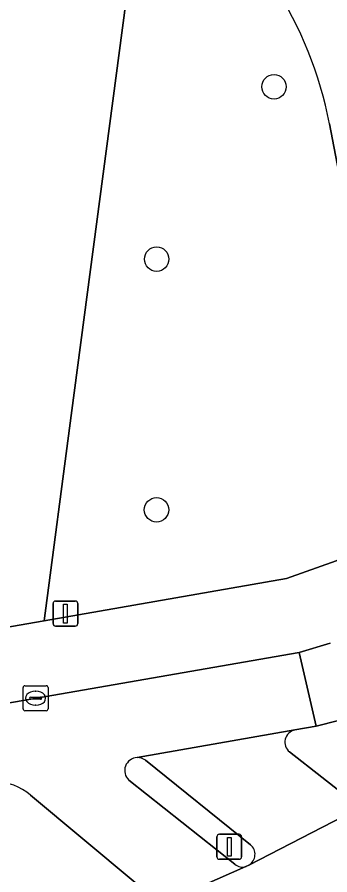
# Model space of a CAD drawing. Extents: x 159674 to 160531, y 382172 to 382904.
# Drawn here: x 160104.06 to 160116.58, y 382231.62 to 382265.94 of the extents above; entities that cross this region are included whole.
import ezdxf

# ---------------------------------------------------------------- set-up
doc = ezdxf.new("R2010")
doc.units = 0
for name, color, linetype in [('IMGEO_Berm_groen', 7, 'Continuous'), ('IMGEO_Boom', 7, 'Continuous'), ('IMGEO_Fietspad_gesloten', 7, 'Continuous'), ('IMGEO_Groenvoorziening', 7, 'Continuous'), ('IMGEO_Kolk', 7, 'Continuous'), ('IMGEO_Lichtmast', 7, 'Continuous'), ('IMGEO_Rijbaan_lokaal_open', 7, 'Continuous'), ('IMGEO_Rijbaan_regionaal_gesloten', 7, 'Continuous'), ('IMGEO_Verkeerseiland_open', 7, 'Continuous'), ('IMGEO_Verkeersregelinstallatiepaal', 7, 'Continuous'), ('IMGEO_Voetpad_open', 7, 'Continuous')]:
    doc.layers.add(name, color=color, linetype=linetype)

msp = doc.modelspace()

# ---------------------------------------------------------------- linework, layer by layer
at = {"layer": 'IMGEO_Berm_groen'}
for points in [[(160117.764, 382238.012), (160116.033, 382237.564), (160115.177, 382237.414)], [(160114.965, 382236.537), (160117.554, 382234.514)], [(160108.79, 382231.309), (160104.602, 382234.801)]]:
    msp.add_lwpolyline(points, dxfattribs=at)
for centre, radius, start, end in [((160115.279, 382236.925), 0.499, 101.8262, 230.9946), ((160103.113, 382233.058), 2.293, 49.4978, 88.8956)]:
    msp.add_arc(centre, radius, start, end, dxfattribs=at)
at = {"layer": 'IMGEO_Boom'}
for centre in [(160114.344, 382263.15), (160109.648, 382256.254), (160109.642, 382246.224)]:
    msp.add_circle(centre, 0.489, dxfattribs=at)
at = {"layer": 'IMGEO_Fietspad_gesloten'}
for points in [[(160116.597, 382240.893), (160115.349, 382240.52), (160116.033, 382237.564), (160117.764, 382238.012)], [(160108.868, 382236.309), (160115.177, 382237.414), (160116.033, 382237.564), (160115.349, 382240.52), (160067.087, 382232.129)], [(160112.782, 382232.041), (160108.535, 382235.411)], [(160104.602, 382234.801), (160108.79, 382231.309)], [(160109.207, 382230.175), (160113.223, 382231.953)]]:
    msp.add_lwpolyline(points, dxfattribs=at)
for centre, radius, start, end in [((160108.885, 382235.792), 0.517, 91.8806, 227.4274), ((160103.113, 382233.058), 2.293, 49.4978, 88.8956), ((160113.076, 382232.365), 0.437, 227.7571, 289.673)]:
    msp.add_arc(centre, radius, start, end, dxfattribs=at)
at = {"layer": 'IMGEO_Groenvoorziening'}
for points in [[(160067.688, 382235.292), (160105.142, 382241.788), (160106.23, 382250), (160109.176, 382272.273), (160105.327, 382275.04), (160104.517, 382274.01), (160075.37, 382280.425), (160072.654, 382280.295), (160071.119, 382282.18), (160070.827, 382282.027), (160069.084, 382281.094), (160073.22, 382273.339), (160073.408, 382270.787), (160066.015, 382266.781), (160064.524, 382269.606), (160070.744, 382272.909), (160069.073, 382276.104), (160066.433, 382274.656), (160064.282, 382278.525), (160052.678, 382272.316), (160035.422, 382263.138)], [(160110.209, 382271.531), (160109.176, 382272.273), (160106.23, 382250), (160105.142, 382241.788), (160114.84, 382243.47), (160116.826, 382244.186), (160117.129, 382244.315), (160117.358, 382244.416), (160117.586, 382244.52), (160118.039, 382244.736), (160118.283, 382244.852)], [(160117.114, 382258.808), (160116.56, 382261.668)]]:
    msp.add_lwpolyline(points, dxfattribs=at)
msp.add_arc((160101.147, 382258.72), 15.692, 10.8293, 54.7275, dxfattribs=at)
at = {"layer": 'IMGEO_Kolk'}
for p, q in [((160104.304, 382238.261), (160104.304, 382239.113)), ((160104.379, 382239.187), (160105.231, 382239.187)), ((160105.305, 382239.113), (160105.305, 382238.261)), ((160104.792, 382238.967), (160104.817, 382238.967)), ((160104.563, 382238.681), (160104.563, 382238.693)), ((160105.001, 382238.644), (160104.603, 382238.644)), ((160104.606, 382238.73), (160105.004, 382238.73)), ((160104.815, 382238.407), (160104.79, 382238.407)), ((160105.047, 382238.693), (160105.047, 382238.681)), ((160105.231, 382238.187), (160104.379, 382238.187))]:
    msp.add_line(p, q, dxfattribs=at)
for points in [[(160104.304, 382238.261), (160104.304, 382239.113)], [(160104.379, 382239.187), (160105.231, 382239.187)], [(160105.305, 382239.113), (160105.305, 382238.261)], [(160105.231, 382238.187), (160104.379, 382238.187)]]:
    msp.add_lwpolyline(points, dxfattribs=at)
for centre, radius, start, end in [((160104.381, 382239.111), 0.0765, 91.552, 178.448), ((160104.381, 382239.111), 0.0765, 91.552, 178.448), ((160105.229, 382239.111), 0.0765, 1.552, 88.448), ((160105.229, 382239.111), 0.0765, 1.552, 88.448), ((160104.603, 382238.69), 0.0403, 85.8775, 175.7526), ((160104.6, 382238.68), 0.0366, 178.938, 274.7102), ((160105.004, 382238.687), 0.043, 264.8664, 352.4533), ((160105.008, 382238.692), 0.0386, 1.7309, 96.639), ((160104.381, 382238.263), 0.0765, 181.552, 268.448), ((160104.381, 382238.263), 0.0765, 181.552, 268.448), ((160105.229, 382238.263), 0.0765, 271.552, 358.448), ((160105.229, 382238.263), 0.0765, 271.552, 358.448)]:
    msp.add_arc(centre, radius, start, end, dxfattribs=at)
for centre, major_axis, ratio, start_param, end_param in [((160104.791, 382238.687), (-0.387, 0.002), 0.722429, 4.712389, 7.853982), ((160104.816, 382238.687), (-0.39, 0.002), 0.717154, 1.570796, 4.712389)]:
    msp.add_ellipse(centre, major_axis=major_axis, ratio=ratio, start_param=start_param, end_param=end_param, dxfattribs=at)
at = {"layer": 'IMGEO_Lichtmast'}
for p, q in [((160105.602, 382242.57), (160106.392, 382242.57)), ((160106.392, 382242.57), (160105.602, 382242.57)), ((160105.502, 382241.67), (160105.502, 382242.47)), ((160105.502, 382242.47), (160105.502, 382241.67)), ((160106.492, 382242.47), (160106.492, 382241.67)), ((160106.492, 382241.67), (160106.492, 382242.47)), ((160106.392, 382241.57), (160105.602, 382241.57)), ((160105.602, 382241.57), (160106.392, 382241.57))]:
    msp.add_line(p, q, dxfattribs=at)
msp.add_lwpolyline([(160105.922, 382242.445), (160106.072, 382242.445), (160106.072, 382241.695), (160105.922, 382241.695), (160105.922, 382242.445)], dxfattribs=at)
for centre, start, end in [((160105.602, 382242.47), 90, 180), ((160105.602, 382242.47), 90, 180), ((160106.392, 382242.47), 0, 90), ((160106.392, 382242.47), 360, 90), ((160105.602, 382241.67), 180, 270), ((160105.602, 382241.67), 180, 270), ((160106.392, 382241.67), 270, 0), ((160106.392, 382241.67), 270, 0)]:
    msp.add_arc(centre, 0.1, start, end, dxfattribs=at)
at = {"layer": 'IMGEO_Rijbaan_lokaal_open'}
msp.add_lwpolyline([(160116.56, 382261.668), (160117.114, 382258.808)], dxfattribs=at)
msp.add_arc((160101.147, 382258.72), 15.692, 10.8293, 54.7275, dxfattribs=at)
at = {"layer": 'IMGEO_Rijbaan_regionaal_gesloten'}
msp.add_lwpolyline([(160116.972, 382222.528), (160118.562, 382223.266), (160122.475, 382225.207), (160126.874, 382227.764), (160123.889, 382229.984), (160120.862, 382232.235), (160117.961, 382234.392), (160113.343, 382232.011), (160113.223, 382231.953), (160109.207, 382230.175), (160107.846, 382229.58)], dxfattribs=at)
at = {"layer": 'IMGEO_Verkeerseiland_open'}
for points in [[(160113.405, 382232.824), (160109.198, 382236.204)], [(160108.535, 382235.411), (160112.782, 382232.041)], [(160113.223, 382231.953), (160113.343, 382232.011)]]:
    msp.add_lwpolyline(points, dxfattribs=at)
for centre, radius, start, end in [((160108.885, 382235.792), 0.517, 91.8806, 227.4274), ((160108.885, 382235.793), 0.517, 52.7635, 91.9363), ((160113.083, 382232.44), 0.501, 301.2269, 50.0511), ((160113.076, 382232.365), 0.437, 227.7571, 289.673)]:
    msp.add_arc(centre, radius, start, end, dxfattribs=at)
at = {"layer": 'IMGEO_Verkeersregelinstallatiepaal'}
for p, q in [((160112.058, 382232.341), (160112.058, 382233.141)), ((160112.058, 382233.141), (160112.058, 382232.341)), ((160112.158, 382233.241), (160112.948, 382233.241)), ((160112.948, 382233.241), (160112.158, 382233.241)), ((160113.048, 382233.141), (160113.048, 382232.341)), ((160113.048, 382232.341), (160113.048, 382233.141)), ((160112.948, 382232.241), (160112.158, 382232.241)), ((160112.158, 382232.241), (160112.948, 382232.241))]:
    msp.add_line(p, q, dxfattribs=at)
msp.add_lwpolyline([(160112.478, 382233.116), (160112.628, 382233.116), (160112.628, 382232.366), (160112.478, 382232.366), (160112.478, 382233.116)], dxfattribs=at)
for centre, start, end in [((160112.158, 382233.141), 90, 180), ((160112.158, 382233.141), 90, 180), ((160112.948, 382233.141), 0, 90), ((160112.948, 382233.141), 360, 90), ((160112.158, 382232.341), 180, 270), ((160112.158, 382232.341), 180, 270), ((160112.948, 382232.341), 270, 0), ((160112.948, 382232.341), 270, 0)]:
    msp.add_arc(centre, 0.1, start, end, dxfattribs=at)
at = {"layer": 'IMGEO_Voetpad_open'}
for points in [[(160118.283, 382244.852), (160118.039, 382244.736), (160117.586, 382244.52), (160117.358, 382244.416), (160117.129, 382244.315), (160116.826, 382244.186), (160114.84, 382243.47), (160105.142, 382241.788), (160067.688, 382235.292)], [(160067.087, 382232.129), (160115.349, 382240.52), (160116.597, 382240.893)], [(160115.177, 382237.414), (160108.868, 382236.309)], [(160117.554, 382234.514), (160114.965, 382236.537)], [(160109.198, 382236.204), (160113.405, 382232.824)], [(160113.343, 382232.011), (160117.961, 382234.392)]]:
    msp.add_lwpolyline(points, dxfattribs=at)
for centre, radius, start, end in [((160115.279, 382236.925), 0.499, 101.8262, 230.9946), ((160108.885, 382235.793), 0.517, 52.7635, 91.9363), ((160113.083, 382232.44), 0.501, 301.2269, 50.0511)]:
    msp.add_arc(centre, radius, start, end, dxfattribs=at)

doc.saveas('drawing.dxf')
